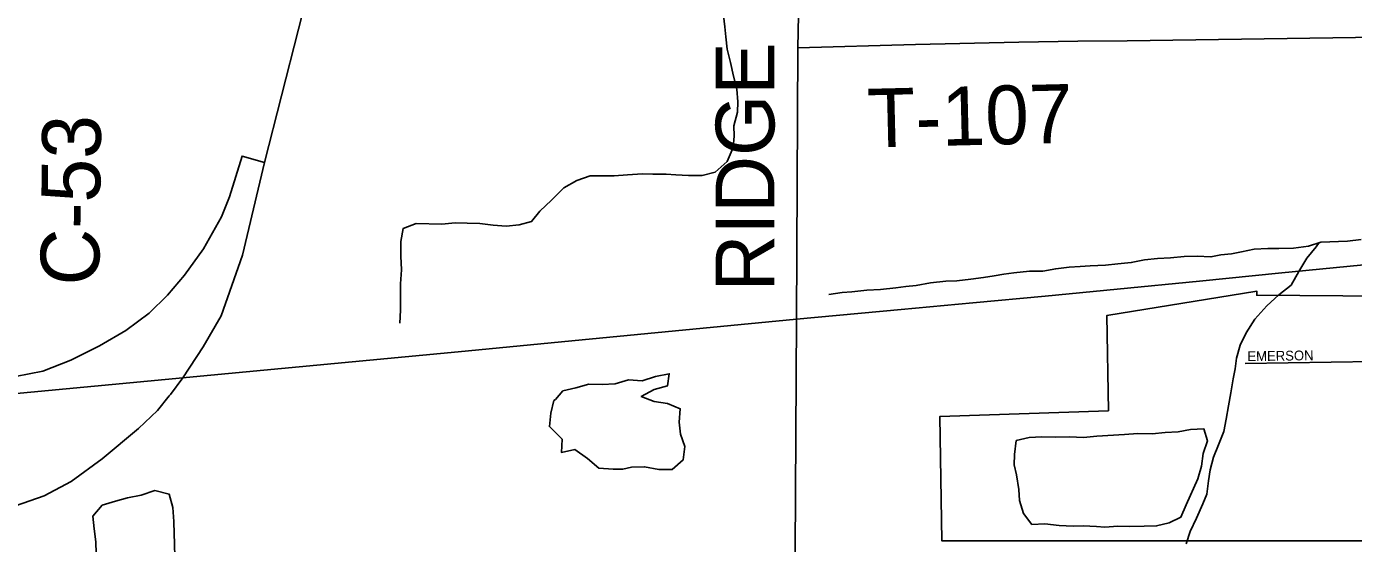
# Model space of a CAD drawing. Extents: x 1857828 to 2277390, y 930619 to 1324581.
# Drawn here: x 2060665 to 2067440, y 1234081 to 1236718 of the extents above; entities that cross this region are included whole.
import ezdxf

# ---------------------------------------------------------------- set-up
doc = ezdxf.new("R2010")
doc.units = 0
for name, color, linetype in [('GM_X_Corporation', 7, 'Continuous'), ('GM_X_County_Road_Text', 7, 'Continuous'), ('GM_X_Interchange_Ramps', 7, 'Continuous'), ('GM_X_Interstate_Route', 7, 'Continuous'), ('GM_X_Minor_Lake', 7, 'Continuous'), ('GM_X_Minor_River', 7, 'Continuous'), ('GM_X_Township_Road', 7, 'Continuous'), ('GM_X_Township_Road_Text', 7, 'Continuous'), ('GM_X_Township_Subdivision', 7, 'Continuous'), ('GM_X_Township_Subdivision_Text', 7, 'Continuous')]:
    doc.layers.add(name, color=color, linetype=linetype)

msp = doc.modelspace()

# ---------------------------------------------------------------- linework, layer by layer
at = {"layer": 'GM_X_Corporation'}
msp.add_lwpolyline([(2067569.1, 1234094.7), (2065338.1, 1234094.7), (2065327.1, 1234728.6), (2066188.6, 1234758.7), (2066180.1, 1235243.6), (2066945.5, 1235368.8), (2066945.5, 1235347.9), (2067604.6, 1235342.3)], dxfattribs=at)
at = {"layer": 'GM_X_Interchange_Ramps'}
msp.add_lwpolyline([(2061880.1, 1236024.3), (2061764.8, 1236057.6), (2061700.7, 1235849.4), (2061659.3, 1235747.9), (2061568.1, 1235584.6), (2061471.3, 1235450.5), (2061384.7, 1235348.4), (2061290, 1235256.9), (2061171.4, 1235167.8), (2061036.7, 1235089.1), (2060891.3, 1235015.6), (2060748.3, 1234960.8), (2060607.7, 1234932.6), (2060505.8, 1234915.7), (2060400.7, 1234898.3), (2060217.4, 1234880.2), (2060224.4, 1234805.6)], dxfattribs=at)
at = {"layer": 'GM_X_Interstate_Route'}
for points in [[(2061399.6, 1234842), (2061462.6, 1234926.6), (2061566.7, 1235084.5), (2061658.4, 1235242), (2061767.2, 1235551.8), (2061880.1, 1236024.3), (2062053.9, 1236705.3), (2062105.5, 1236912.7), (2062123.3, 1237005.7)], [(2061514.9, 1234931.5), (2062869.1, 1235058.7), (2063448.2, 1235115.6), (2064595.3, 1235226.3), (2065130.5, 1235275.2), (2065495.6, 1235309.4), (2065866.1, 1235343.7), (2066233.9, 1235377.9), (2066653.7, 1235419.7), (2067073.7, 1235461.5), (2067545.7, 1235507.1), (2067775.2, 1235527.1)], [(2057005.1, 1234082.4), (2057309.7, 1234199.6), (2057457.7, 1234254.8), (2057655.2, 1234328.4), (2057904.7, 1234413.2), (2058157, 1234487), (2058409.7, 1234555.9), (2058722.1, 1234624), (2059034.9, 1234679.8), (2059243.5, 1234709.7), (2059506.9, 1234739.9), (2059767.7, 1234766.3), (2060031.2, 1234789.2), (2060224.4, 1234805.6), (2060504.4, 1234835.5), (2061462.6, 1234926.6)], [(2061462.6, 1234926.6), (2061514.9, 1234931.5)], [(2057005.1, 1234082.4), (2057607.6, 1234170.5), (2058068.9, 1234249.6), (2058837.8, 1234275.9), (2059578.1, 1234166), (2059941.6, 1234135.3), (2060236, 1234157.2), (2060494.4, 1234234.2), (2060754.5, 1234324.3), (2060892.9, 1234396.8), (2061051, 1234513.2), (2061235.5, 1234667.1), (2061333.3, 1234760.5), (2061393.7, 1234834.1), (2061399.6, 1234842)]]:
    msp.add_lwpolyline(points, dxfattribs=at)
at = {"layer": 'GM_X_Minor_Lake'}
for points in [[(2063709.9, 1234459.6), (2063753.9, 1234469.9), (2063820.2, 1234472.4), (2063892.6, 1234458.8), (2063960.8, 1234459.3), (2064016.6, 1234507.9), (2064026.1, 1234576.2), (2064003.5, 1234638.4), (2063996.9, 1234700.6), (2064002.3, 1234769), (2063937.9, 1234794.6), (2063869.5, 1234806.2), (2063803.1, 1234831.9), (2063869, 1234866.5), (2063937.1, 1234885), (2063946.6, 1234947.4), (2063876.5, 1234932.8), (2063808.4, 1234910.3), (2063738.1, 1234915.8), (2063670, 1234895.3), (2063603.8, 1234892.8), (2063535.5, 1234894.4), (2063469.4, 1234875.8), (2063403.3, 1234859.3), (2063365.1, 1234815.5), (2063357.6, 1234810.8)], [(2063357.6, 1234810.8), (2063342, 1234746.4), (2063334.6, 1234678), (2063399.4, 1234614.2), (2063395.9, 1234545.8), (2063464.1, 1234560.4), (2063528.7, 1234514.6), (2063587.4, 1234464.8), (2063659.7, 1234461.2), (2063709.9, 1234459.6)], [(2066127.5, 1234168.6), (2066169.6, 1234164.8), (2066235.9, 1234169.3), (2066298.1, 1234167.7), (2066370.4, 1234170.2), (2066434.6, 1234170.7), (2066498.7, 1234187.2), (2066558.7, 1234215.7), (2066586.3, 1234278.2), (2066645.4, 1234411.2), (2066662.9, 1234475.6), (2066672.4, 1234539.9), (2066693.9, 1234604.4), (2066675.3, 1234666.5), (2066607.1, 1234662.1), (2066544.9, 1234651.6), (2066478.7, 1234647.1), (2066412.5, 1234640.6), (2066338.2, 1234642.1), (2066270, 1234637.7), (2066129.6, 1234628.7)], [(2066129.6, 1234628.7), (2066061.4, 1234622.2), (2065989.1, 1234625.7), (2065916.8, 1234623.2), (2065848.5, 1234624.8), (2065784.3, 1234622.3), (2065718.2, 1234605.8), (2065708.8, 1234535.4), (2065707.2, 1234483.2), (2065719.7, 1234431), (2065730.4, 1234356.8), (2065734.9, 1234300.5), (2065755.5, 1234234.4), (2065798.1, 1234178.4), (2065864.4, 1234180.9), (2065936.7, 1234173.3), (2066009, 1234169.8), (2066059.2, 1234172.1), (2066127.5, 1234168.6)], [(2061423.4, 1233736.9), (2061423.2, 1233761), (2061418.6, 1233829.2), (2061416, 1233899.6), (2061419.5, 1233949.8), (2061421, 1234010.1), (2061420.4, 1234080.4), (2061418, 1234130.6), (2061417.5, 1234192.9), (2061410.8, 1234265.2), (2061392.2, 1234333.3), (2061319.8, 1234350.9), (2061249.7, 1234328.4), (2061179.5, 1234313.8), (2061119.5, 1234297.3), (2061051.4, 1234276.8), (2061003.7, 1234220.2), (2061010.2, 1234156), (2061018.8, 1234089.7), (2061019.4, 1234029.5), (2061024, 1233961.2), (2061022.2, 1233931)]]:
    msp.add_lwpolyline(points, dxfattribs=at)
at = {"layer": 'GM_X_Minor_River'}
for points in [[(2064222, 1236789.6), (2064230.7, 1236717.3), (2064235.1, 1236665.1), (2064241.7, 1236602.9), (2064258.3, 1236534.7), (2064275, 1236464.5), (2064291.6, 1236398.3), (2064296.2, 1236334), (2064294.6, 1236281.8), (2064275.2, 1236211.3), (2064277.6, 1236159.1), (2064272.1, 1236100.8), (2064242.6, 1236030.3), (2064180.8, 1235975.6), (2064114.7, 1235959.1), (2064044.4, 1235958.6), (2063980.1, 1235962.2), (2063929.9, 1235965.9), (2063861.7, 1235965.4), (2063809.5, 1235967.1), (2063733.2, 1235962.6), (2063665, 1235956.1), (2063592.7, 1235957.6), (2063542.5, 1235957.2), (2063474.5, 1235932.7), (2063408.5, 1235896.1), (2063344.8, 1235833.3), (2063285.1, 1235776.7), (2063243.4, 1235724.2), (2063179.3, 1235707.6), (2063113.1, 1235699.2), (2063046.8, 1235704.8), (2062978.5, 1235714.3), (2062914.2, 1235715.9), (2062854, 1235717.5), (2062785.8, 1235711), (2062653.2, 1235714.1), (2062587.2, 1235687.6), (2062575.7, 1235621.2), (2062576.4, 1235546.8), (2062579, 1235476.6), (2062573.5, 1235406.2), (2062574.7, 1235271.6), (2062571.2, 1235205.3)], [(2067478.2, 1235632.3), (2067410, 1235623.8), (2067273.5, 1235618.9), (2067209.4, 1235598.4), (2067133.2, 1235587.8), (2067059, 1235585.3), (2067002.7, 1235586.9), (2066932.5, 1235582.4), (2066868.4, 1235569.9), (2066816.3, 1235559.5), (2066762.1, 1235553.1), (2066712, 1235542.8), (2066641.7, 1235546.3), (2066575.5, 1235545.8), (2066505.3, 1235539.3), (2066439.1, 1235534.9), (2066372.9, 1235528.4), (2066304.7, 1235513.9), (2066236.5, 1235507.4), (2066174.3, 1235500.9), (2066096.1, 1235498.4), (2066043.9, 1235494), (2065987.7, 1235491.6), (2065919.5, 1235483.1), (2065853.4, 1235470.6), (2065785.1, 1235470.2), (2065704.9, 1235461.6), (2065654.8, 1235455.2), (2065604.6, 1235446.8), (2065550.5, 1235438.4), (2065486.3, 1235430), (2065414.1, 1235421.4), (2065358, 1235419.1), (2065279.7, 1235410.5), (2065207.6, 1235397.9), (2065153.4, 1235391.5), (2065103.3, 1235385.2), (2065025.1, 1235376.6), (2064954.8, 1235374.1), (2064878.6, 1235365.6), (2064828.4, 1235361.2), (2064760.3, 1235350.7)], [(2067264.4, 1235616), (2067249.6, 1235594.6), (2067201.9, 1235536), (2067160.3, 1235469.4), (2067120.8, 1235398.9), (2067059, 1235350.2), (2066997.2, 1235293.6), (2066935.6, 1235224.8), (2066892, 1235156.2), (2066860.4, 1235093.7), (2066842.9, 1235027.3), (2066835.3, 1234973), (2066825.7, 1234920.7), (2066814.3, 1234850.3), (2066800.8, 1234783.9), (2066789.3, 1234715.5), (2066777.8, 1234653.2), (2066750.3, 1234584.7), (2066724.7, 1234522.2), (2066707.2, 1234457.8), (2066699.6, 1234401.5), (2066690.2, 1234333.1), (2066670.5, 1234282.8), (2066639, 1234210.2), (2066605.5, 1234141.7), (2066585.9, 1234079.3)]]:
    msp.add_lwpolyline(points, dxfattribs=at)
at = {"layer": 'GM_X_Township_Road'}
for points in [[(2064542.1, 1230845.1), (2064579.3, 1232269.9), (2064595.3, 1235226.3), (2064602.5, 1236609.8), (2064613.9, 1237195.4), (2064624, 1237707.4), (2064641.7, 1238450.1), (2064647.1, 1238637), (2064649.1, 1238699.2), (2064655.1, 1238733.4), (2064663.2, 1238765.5), (2064681.3, 1238795.6), (2064701.3, 1238811.7), (2064725.5, 1238819.7), (2064759.6, 1238821.6), (2064803.7, 1238823.5), (2064845.9, 1238825.5), (2064885.1, 1239760.5), (2064900.7, 1240132.6), (2064912.5, 1240969.7), (2064922.9, 1241657.2), (2064941.9, 1242204.8)], [(2064602.5, 1236609.8), (2065202.9, 1236626.8), (2065731.1, 1236637.9), (2066032.3, 1236643.4), (2066283.4, 1236644.9), (2069898.8, 1236697.4)]]:
    msp.add_lwpolyline(points, dxfattribs=at)
at = {"layer": 'GM_X_Township_Subdivision'}
msp.add_lwpolyline([(2066886.5, 1234999.5), (2067546.1, 1235010.3)], dxfattribs=at)

# ---------------------------------------------------------------- texts
at = {"layer": 'GM_X_County_Road_Text'}
msp.add_text('C-53', height=300, rotation=89.31291, dxfattribs=at).set_placement((2061035.1, 1235396))
at = {"layer": 'GM_X_Township_Road_Text'}
for s, rotation, p in [('RIDGE', 90, (2064483.3, 1235367.1)), ('T-107', 1.39346, (2064961, 1236100.5))]:
    msp.add_text(s, height=300, rotation=rotation, dxfattribs=at).set_placement(p)
at = {"layer": 'GM_X_Township_Subdivision_Text'}
msp.add_text('EMERSON', height=50, rotation=0.86755, dxfattribs=at).set_placement((2066898.2, 1235011.3))

doc.saveas('drawing.dxf')
